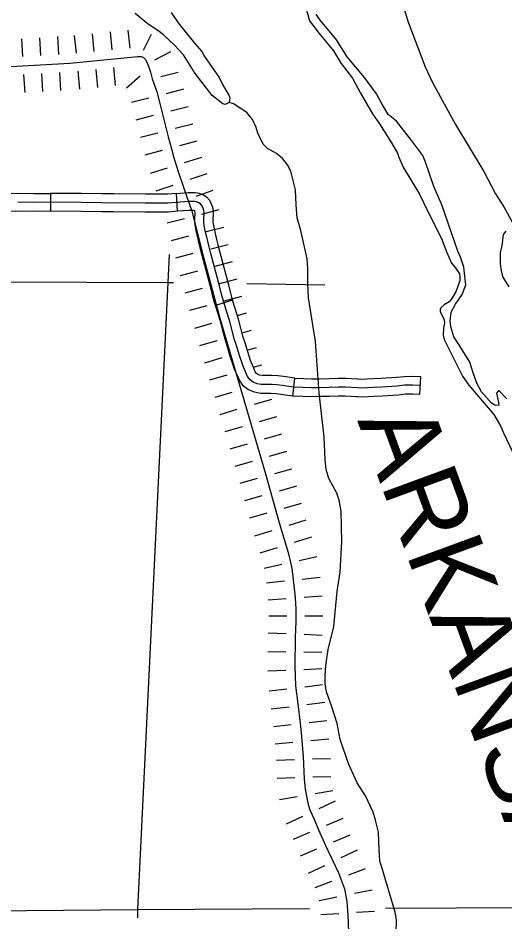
# Model space of a CAD drawing. Extents: x -19 to 366, y -4 to 359.
# Drawn here: x 143.154 to 143.923, y 202.033 to 203.461 of the extents above; entities that cross this region are included whole.
import ezdxf

# ---------------------------------------------------------------- set-up
doc = ezdxf.new("R2010")
doc.units = 0
for name, color, linetype in [('Level 29', 7, 'Continuous'), ('Level 31', 7, 'Continuous'), ('Level 35', 7, 'Continuous'), ('Level 5', 7, 'Continuous'), ('Level 60', 7, 'Continuous'), ('Level 9', 7, 'Continuous')]:
    doc.layers.add(name, color=color, linetype=linetype)

msp = doc.modelspace()

# ---------------------------------------------------------------- linework, layer by layer
at = {"layer": 'Level 29'}
for p, q in [((143.3022, 203.4108), (143.2995, 203.4391)), ((143.3305, 203.4136), (143.3277, 203.4419)), ((143.3305, 203.4136), (143.3277, 203.4419)), ((143.1612, 203.4), (143.1596, 203.4283)), ((143.1612, 203.4), (143.1596, 203.4283)), ((143.1896, 203.4016), (143.188, 203.4299)), ((143.218, 203.4032), (143.2164, 203.4316)), ((143.2457, 203.4053), (143.2429, 203.4335)), ((143.2457, 203.4053), (143.2429, 203.4335)), ((143.274, 203.408), (143.2712, 203.4363)), ((143.3517, 203.4101), (143.3647, 203.4354)), ((143.3697, 203.3951), (143.395, 203.4081)), ((143.3078, 203.3543), (143.305, 203.3826)), ((143.1645, 203.3432), (143.1628, 203.3716)), ((143.1645, 203.3432), (143.1628, 203.3716)), ((143.1928, 203.3449), (143.1912, 203.3732)), ((143.2212, 203.3465), (143.2196, 203.3748)), ((143.2513, 203.3487), (143.2485, 203.377)), ((143.2513, 203.3487), (143.2485, 203.377)), ((143.2795, 203.3515), (143.2768, 203.3798)), ((143.3252, 203.3507), (143.3464, 203.3696)), ((143.3791, 203.3688), (143.4066, 203.3757)), ((143.3881, 203.3419), (143.4156, 203.3489)), ((143.3881, 203.3419), (143.4156, 203.3489)), ((143.333, 203.3279), (143.3605, 203.3349)), ((143.395, 203.3144), (143.4226, 203.3213)), ((143.34, 203.3004), (143.3675, 203.3074)), ((143.3469, 203.2729), (143.3745, 203.2798)), ((143.402, 203.2868), (143.4296, 203.2938)), ((143.4092, 203.2596), (143.4366, 203.267)), ((143.4092, 203.2596), (143.4366, 203.267)), ((143.3544, 203.2447), (143.3818, 203.2522)), ((143.3544, 203.2447), (143.3818, 203.2522)), ((143.4169, 203.2328), (143.444, 203.2413)), ((143.3627, 203.2159), (143.3898, 203.2243)), ((143.4257, 203.2063), (143.4526, 203.2156)), ((143.372, 203.1877), (143.3989, 203.197)), ((143.4351, 203.1794), (143.4619, 203.1888)), ((143.4441, 203.1512), (143.4716, 203.1583)), ((143.389, 203.1372), (143.4165, 203.1442)), ((143.4511, 203.1237), (143.4786, 203.1307)), ((143.396, 203.1097), (143.4235, 203.1167)), ((143.4581, 203.0962), (143.4856, 203.1032)), ((143.4581, 203.0962), (143.4856, 203.1032)), ((143.403, 203.0821), (143.4306, 203.0892)), ((143.403, 203.0821), (143.4306, 203.0892)), ((143.4653, 203.0689), (143.4927, 203.0762)), ((143.4104, 203.0542), (143.4379, 203.0615)), ((143.4726, 203.0414), (143.5001, 203.0488)), ((143.4178, 203.0267), (143.4452, 203.0341)), ((143.48, 203.014), (143.5074, 203.0214)), ((143.48, 203.014), (143.5074, 203.0214)), ((143.4251, 202.9993), (143.4526, 203.0067)), ((143.4251, 202.9993), (143.4526, 203.0067)), ((143.5004, 202.9908), (143.5146, 202.9949)), ((143.4328, 202.9709), (143.4601, 202.9789)), ((143.5076, 202.9633), (143.5226, 202.9677)), ((143.4409, 202.9436), (143.4681, 202.9517)), ((143.5159, 202.9361), (143.5306, 202.9404)), ((143.4489, 202.9164), (143.4761, 202.9244)), ((143.5254, 202.9093), (143.5387, 202.9132)), ((143.4569, 202.8891), (143.4842, 202.8971)), ((143.4649, 202.8619), (143.4922, 202.8699)), ((143.5274, 202.8506), (143.5547, 202.8585)), ((143.5274, 202.8506), (143.5547, 202.8585)), ((143.4729, 202.8347), (143.5001, 202.8427)), ((143.4729, 202.8347), (143.5001, 202.8427)), ((143.5354, 202.8233), (143.5626, 202.8313)), ((143.4808, 202.8074), (143.5081, 202.8154)), ((143.5433, 202.7961), (143.5706, 202.804)), ((143.4887, 202.7802), (143.516, 202.7881)), ((143.5512, 202.7688), (143.5785, 202.7767)), ((143.5512, 202.7688), (143.5785, 202.7767)), ((143.4967, 202.7529), (143.524, 202.7608)), ((143.4967, 202.7529), (143.524, 202.7608)), ((143.5592, 202.7413), (143.5865, 202.7489)), ((143.5044, 202.7261), (143.5318, 202.7337)), ((143.5668, 202.714), (143.5942, 202.7216)), ((143.5121, 202.6987), (143.5394, 202.7063)), ((143.5744, 202.6866), (143.6018, 202.6942)), ((143.5744, 202.6866), (143.6018, 202.6942)), ((143.5197, 202.6713), (143.5471, 202.679)), ((143.5197, 202.6713), (143.5471, 202.679)), ((143.5821, 202.6597), (143.6092, 202.6682)), ((143.5279, 202.6428), (143.555, 202.6512)), ((143.5906, 202.6326), (143.6177, 202.641)), ((143.5363, 202.6157), (143.5635, 202.6241)), ((143.598, 202.604), (143.6258, 202.6101)), ((143.598, 202.604), (143.6258, 202.6101)), ((143.5426, 202.5917), (143.5703, 202.5978)), ((143.5426, 202.5917), (143.5703, 202.5978)), ((143.5464, 202.5684), (143.5746, 202.5714)), ((143.6029, 202.5744), (143.6311, 202.5774)), ((143.5491, 202.5415), (143.5774, 202.5436)), ((143.6057, 202.5456), (143.6341, 202.5477)), ((143.5498, 202.5162), (143.5782, 202.5162)), ((143.5498, 202.5162), (143.5782, 202.5162)), ((143.6067, 202.5162), (143.6351, 202.5162)), ((143.6067, 202.5162), (143.6351, 202.5162)), ((143.549, 202.4896), (143.5774, 202.4884)), ((143.6058, 202.4872), (143.6342, 202.486)), ((143.5485, 202.4599), (143.5769, 202.4596)), ((143.6053, 202.4593), (143.6337, 202.459)), ((143.5486, 202.4292), (143.5769, 202.4304)), ((143.5486, 202.4292), (143.5769, 202.4304)), ((143.6053, 202.4316), (143.6337, 202.4329)), ((143.6053, 202.4316), (143.6337, 202.4329)), ((143.5503, 202.3976), (143.5785, 202.401)), ((143.6067, 202.4043), (143.6349, 202.4077)), ((143.5537, 202.3692), (143.5819, 202.3727)), ((143.6101, 202.3762), (143.6383, 202.3797)), ((143.5571, 202.3417), (143.5853, 202.3447)), ((143.5571, 202.3417), (143.5853, 202.3447)), ((143.6136, 202.3478), (143.6418, 202.3508)), ((143.6136, 202.3478), (143.6418, 202.3508)), ((143.5598, 202.3141), (143.5881, 202.3167)), ((143.6164, 202.3193), (143.6447, 202.3219)), ((143.562, 202.2883), (143.5904, 202.2892)), ((143.6188, 202.2901), (143.6472, 202.291)), ((143.5629, 202.26), (143.5913, 202.2608)), ((143.5629, 202.26), (143.5913, 202.2608)), ((143.6197, 202.2617), (143.6481, 202.2626)), ((143.6197, 202.2617), (143.6481, 202.2626)), ((143.623, 202.2354), (143.651, 202.2401)), ((143.5669, 202.2262), (143.5949, 202.2308)), ((143.6295, 202.2119), (143.6552, 202.2239)), ((143.578, 202.1878), (143.6038, 202.1998)), ((143.6412, 202.1854), (143.6673, 202.1965)), ((143.6412, 202.1854), (143.6673, 202.1965)), ((143.5888, 202.1633), (143.615, 202.1743)), ((143.5888, 202.1633), (143.615, 202.1743)), ((143.6523, 202.1593), (143.6784, 202.1704)), ((143.6, 202.1371), (143.6261, 202.1482)), ((143.6642, 202.1342), (143.6899, 202.1464)), ((143.6129, 202.1097), (143.6386, 202.122)), ((143.6762, 202.1071), (143.7028, 202.1171)), ((143.6762, 202.1071), (143.7028, 202.1171)), ((143.623, 202.0871), (143.6496, 202.0971)), ((143.623, 202.0871), (143.6496, 202.0971)), ((143.6853, 202.0779), (143.7132, 202.0835)), ((143.6296, 202.0667), (143.6575, 202.0723)), ((143.6321, 202.0441), (143.6605, 202.046)), ((143.6888, 202.0479), (143.7172, 202.0498))]:
    msp.add_line(p, q, dxfattribs=at)
for points in [[(142.9071, 203.3673), (142.921, 203.3688), (143.0946, 203.382), (143.2352, 203.3899), (143.3426, 203.4005)], [(143.3426, 203.4005), (143.3483, 203.4003), (143.3519, 203.3987), (143.3549, 203.3954), (143.3589, 203.3875), (143.3602, 203.3836), (143.3627, 203.3755), (143.3653, 203.3652), (143.3728, 203.3443), (143.3769, 203.3281), (143.3908, 203.2733), (143.3959, 203.2543), (143.3998, 203.24), (143.4069, 203.2171), (143.4151, 203.1936), (143.4282, 203.1559), (143.4468, 203.083), (143.4726, 202.9868), (143.5084, 202.865), (143.5446, 202.7408), (143.5666, 202.6618), (143.5807, 202.6165), (143.5862, 202.5916), (143.5887, 202.5733), (143.5911, 202.5506), (143.5921, 202.5368), (143.5925, 202.5263), (143.5925, 202.5081), (143.5914, 202.4823), (143.5909, 202.4367), (143.5922, 202.4057), (143.5956, 202.3775), (143.5994, 202.3467), (143.601, 202.3317), (143.6044, 202.2943), (143.6056, 202.2583), (143.6074, 202.2426), (143.6093, 202.2312), (143.6121, 202.2181), (143.6149, 202.2096), (143.6218, 202.1948), (143.6287, 202.1783), (143.6394, 202.1532), (143.6599, 202.1102), (143.6694, 202.0849), (143.6735, 202.0649), (143.6749, 202.0435), (143.6761, 202.0171)]]:
    msp.add_lwpolyline(points, dxfattribs=at)
at = {"layer": 'Level 31'}
for p, q in [((143.2049, 203.184), (143.2047, 203.1556)), ((143.4058, 203.1556), (143.4038, 203.1839)), ((143.4926, 203.0153), (143.4656, 203.0067)), ((143.4656, 203.0067), (143.4656, 203.0067)), ((143.7897, 202.8945), (143.7884, 202.8661)), ((143.5877, 202.8637), (143.5909, 202.892))]:
    msp.add_line(p, q, dxfattribs=at)
for points in [[(143.1042, 203.1826), (143.11, 203.1828), (143.1533, 203.1844), (143.1787, 203.1837), (143.2038, 203.184), (143.2049, 203.184)], [(143.3049, 203.183), (143.2856, 203.1832), (143.2537, 203.1835), (143.2049, 203.184)], [(143.4038, 203.1839), (143.3897, 203.1829), (143.3545, 203.1827), (143.3049, 203.183)], [(143.4038, 203.1839), (143.4223, 203.1852), (143.4337, 203.1852), (143.44, 203.1842), (143.4461, 203.1818), (143.4513, 203.1783), (143.456, 203.173), (143.459, 203.1676), (143.4607, 203.1619), (143.4617, 203.1547), (143.4618, 203.1502), (143.4614, 203.1444), (143.4613, 203.1391), (143.4618, 203.1358), (143.4634, 203.1279), (143.4662, 203.116), (143.4674, 203.1112)], [(143.789, 202.8803), (143.7776, 202.8808), (143.7645, 202.8806), (143.753, 202.8795), (143.7284, 202.8777), (143.7156, 202.8773), (143.7062, 202.8765), (143.6973, 202.8763), (143.6908, 202.8765), (143.6711, 202.8775), (143.6598, 202.8777), (143.6458, 202.8774), (143.63, 202.8769), (143.6175, 202.8766), (143.6042, 202.877), (143.59, 202.8778), (143.5817, 202.8787), (143.5711, 202.8803), (143.563, 202.8815), (143.554, 202.8818), (143.547, 202.8819), (143.538, 202.8819), (143.5313, 202.8832), (143.525, 202.8858), (143.5206, 202.8891), (143.5163, 202.8948), (143.5132, 202.9017), (143.5092, 202.9108), (143.5032, 202.9291), (143.4988, 202.9434), (143.4954, 202.9542), (143.4923, 202.9651), (143.4881, 202.9815), (143.4833, 202.9979), (143.4776, 203.0157), (143.4752, 203.0245), (143.4724, 203.0358), (143.4582, 203.089), (143.4558, 203.0992), (143.4524, 203.1126), (143.4495, 203.1249), (143.4478, 203.1333), (143.4471, 203.1382), (143.4472, 203.145), (143.4476, 203.1505), (143.4475, 203.1536), (143.4468, 203.1588), (143.4458, 203.162), (143.4443, 203.1647), (143.4418, 203.1675), (143.4394, 203.1692), (143.4363, 203.1704), (143.4326, 203.171), (143.4228, 203.171), (143.3902, 203.1687), (143.3545, 203.1685), (143.2855, 203.1689), (143.2536, 203.1693), (143.2038, 203.1698), (143.1786, 203.1695), (143.1534, 203.1701)], [(143.2047, 203.1556), (143.2039, 203.1556), (143.1785, 203.1553), (143.1534, 203.1559), (143.1111, 203.1544), (143.1055, 203.1542)], [(143.3047, 203.1546), (143.2853, 203.1547), (143.2534, 203.1551), (143.2047, 203.1556)], [(143.4058, 203.1556), (143.3908, 203.1545), (143.3545, 203.1543), (143.3047, 203.1546)], [(143.4399, 203.1043), (143.4386, 203.1093), (143.4356, 203.1219), (143.4338, 203.1309), (143.4329, 203.1372), (143.433, 203.1456), (143.4334, 203.1508), (143.4333, 203.1524), (143.4329, 203.1558), (143.4327, 203.1564), (143.4327, 203.1564), (143.4325, 203.1566), (143.4315, 203.1568), (143.4233, 203.1568), (143.4058, 203.1556)], [(143.4674, 203.1112), (143.4696, 203.1025), (143.4719, 203.0925), (143.4862, 203.0393), (143.4889, 203.0281), (143.4912, 203.0198), (143.4926, 203.0153)], [(143.4656, 203.0067), (143.464, 203.0116), (143.4614, 203.0209), (143.4586, 203.0323), (143.4444, 203.0856), (143.442, 203.0958), (143.4399, 203.1043)], [(143.5212, 202.9197), (143.5167, 202.9334), (143.5123, 202.9476), (143.509, 202.9582), (143.506, 202.9688), (143.5018, 202.9853), (143.4969, 203.002), (143.4926, 203.0153)], [(143.4942, 202.9108), (143.4896, 202.9248), (143.4852, 202.9391), (143.4818, 202.9501), (143.4786, 202.9614), (143.4744, 202.9777), (143.4697, 202.9937), (143.4656, 203.0067)], [(143.5877, 202.8637), (143.5798, 202.8646), (143.569, 202.8662), (143.5617, 202.8673), (143.5536, 202.8676), (143.5469, 202.8677), (143.5366, 202.8677), (143.5272, 202.8696), (143.518, 202.8733), (143.5105, 202.8789), (143.504, 202.8875), (143.5002, 202.896), (143.4959, 202.9057), (143.4942, 202.9108)], [(143.5909, 202.892), (143.5835, 202.8928), (143.5731, 202.8943), (143.5643, 202.8956), (143.5544, 202.896), (143.5471, 202.8961), (143.5394, 202.8961), (143.5354, 202.8969), (143.532, 202.8983), (143.5307, 202.8992), (143.5286, 202.902), (143.5262, 202.9075), (143.5224, 202.9159), (143.5212, 202.9197)], [(143.6899, 202.8908), (143.6914, 202.8907), (143.6974, 202.8905), (143.7055, 202.8907), (143.7149, 202.8915), (143.7277, 202.8918), (143.7517, 202.8936), (143.7637, 202.8948), (143.7778, 202.895), (143.7897, 202.8945)], [(143.5909, 202.892), (143.5912, 202.8919), (143.6048, 202.8912), (143.6175, 202.8908), (143.6296, 202.8911), (143.6454, 202.8916), (143.6597, 202.8919), (143.6716, 202.8917), (143.6899, 202.8908)], [(143.7884, 202.8661), (143.7773, 202.8666), (143.7653, 202.8664), (143.7542, 202.8653), (143.7291, 202.8635), (143.7164, 202.8631), (143.707, 202.8624), (143.6973, 202.8621), (143.6902, 202.8623), (143.6885, 202.8624)], [(143.6885, 202.8624), (143.6706, 202.8633), (143.6598, 202.8635), (143.6462, 202.8632), (143.6304, 202.8627), (143.6174, 202.8624), (143.6037, 202.8628), (143.5888, 202.8636), (143.5877, 202.8637)]]:
    msp.add_lwpolyline(points, dxfattribs=at)
at = {"layer": 'Level 35'}
for points in [[(143.3958, 203.47), (143.4066, 203.4535), (143.4324, 203.4212), (143.4442, 203.4079), (143.4483, 203.4005), (143.4715, 203.3668), (143.4768, 203.356), (143.4868, 203.339), (143.4881, 203.3349), (143.4875, 203.3278), (143.481, 203.3246), (143.4772, 203.3254), (143.4606, 203.3386), (143.4336, 203.3735), (143.4152, 203.4031), (143.4001, 203.4189), (143.3835, 203.4346), (143.3745, 203.4415), (143.359, 203.4511), (143.3386, 203.4683)], [(143.5298, 203.2881), (143.5244, 203.3005), (143.5152, 203.3118), (143.4939, 203.3255), (143.4875, 203.3278)], [(143.7515, 202.016), (143.7516, 202.0361), (143.7499, 202.048), (143.7279, 202.1209), (143.7257, 202.1287), (143.7242, 202.1466), (143.7234, 202.1745), (143.7186, 202.1935), (143.7148, 202.2059), (143.7028, 202.2318), (143.6896, 202.2526), (143.6766, 202.2812), (143.6628, 202.3207), (143.6578, 202.3463), (143.6498, 202.3725), (143.6409, 202.3963), (143.639, 202.4084), (143.6388, 202.4218), (143.64, 202.4378), (143.6438, 202.4632), (143.6527, 202.4995), (143.658, 202.5548), (143.6629, 202.5861), (143.6652, 202.6334), (143.6644, 202.6818), (143.6614, 202.6989), (143.6575, 202.71), (143.6448, 202.7334), (143.6404, 202.7476), (143.6389, 202.763), (143.6374, 202.7988), (143.6296, 202.8689), (143.6238, 202.95), (143.6129, 203.0187), (143.6114, 203.042), (143.6117, 203.0655), (143.6106, 203.0807), (143.6003, 203.1253), (143.5947, 203.1455), (143.5932, 203.1657), (143.5922, 203.1896), (143.5845, 203.2191), (143.5794, 203.229), (143.5721, 203.2387), (143.562, 203.2467), (143.5477, 203.255), (143.5408, 203.2619), (143.5327, 203.2791), (143.5298, 203.2881)]]:
    msp.add_lwpolyline(points, dxfattribs=at)
at = {"layer": 'Level 5'}
for points in [[(143.3907, 203.0431), (143.3927, 203.0876)], [(143.1315, 203.0443), (143.3907, 203.0431)], [(143.3427, 202.0523), (143.3907, 203.0431)], [(143.3907, 203.0431), (143.3991, 203.0429)], [(143.5154, 203.0413), (143.6383, 203.0396)], [(142.93, 202.0486), (143.3427, 202.0523)], [(143.3427, 202.0523), (143.614, 202.0537)], [(143.3428, 202.039), (143.3427, 202.0523)], [(143.7345, 202.0543), (144.0708, 202.0559)]]:
    msp.add_lwpolyline(points, dxfattribs=at)
at = {"layer": 'Level 60'}
for points in [[(146.7783, 1.697), (146.5788, 10.3131), (146.3785, 18.9294), (146.1776, 27.5458), (145.9759, 36.1624), (145.7736, 44.7791), (145.5705, 53.396), (145.3668, 62.013), (145.1624, 70.6301), (144.9572, 79.2474), (144.7514, 87.8648), (144.5449, 96.4823), (144.3377, 105.1), (144.1299, 113.7179), (143.9213, 122.3359), (143.712, 130.954), (143.5021, 139.5723), (143.2915, 148.1907), (143.0802, 156.8092), (142.8682, 165.4279), (142.6555, 174.0468), (142.4422, 182.6658), (142.2282, 191.2849), (142.0135, 199.9042), (141.7981, 208.5236), (141.582, 217.1432), (141.3653, 225.7629), (141.1479, 234.3828), (140.9298, 243.0028), (140.711, 251.623), (140.4916, 260.2433), (140.2715, 268.8638), (140.0508, 277.4844), (139.8293, 286.1051), (139.6072, 294.726), (139.3845, 303.3471), (139.161, 311.9683), (138.937, 320.5896), (138.7122, 329.2111), (138.4868, 337.8328), (138.2607, 346.4546)], [(0, 198.1326), (7.1014, 198.137), (14.2028, 198.1503), (21.3042, 198.1724), (28.4055, 198.2034), (35.5068, 198.2433), (42.6081, 198.292), (49.7092, 198.3496), (56.8103, 198.4161), (63.9113, 198.4913), (71.0123, 198.5755), (78.1131, 198.6685), (85.2137, 198.7704), (92.3143, 198.8811), (99.4147, 199.0007), (106.5149, 199.1291), (113.615, 199.2664), (120.7149, 199.4126), (127.8146, 199.5676), (134.9141, 199.7315), (142.0135, 199.9042), (149.1125, 200.0858), (156.2114, 200.2762), (163.31, 200.4755), (170.4084, 200.6837), (177.5065, 200.9007), (184.6043, 201.1265), (191.7018, 201.3612), (198.799, 201.6048), (205.896, 201.8572), (212.9926, 202.1185), (220.0888, 202.3886), (227.1848, 202.6676), (234.2803, 202.9554), (241.3755, 203.2521), (248.4704, 203.5576), (255.5648, 203.872), (262.6589, 204.1952), (269.7525, 204.5273), (276.8457, 204.8682), (283.9385, 205.218), (291.0309, 205.5766), (298.1228, 205.9441), (305.2142, 206.3204), (312.3051, 206.7056), (319.3956, 207.0996), (326.4856, 207.5024), (333.5751, 207.9141), (340.664, 208.3347)]]:
    msp.add_spline(points, degree=3, dxfattribs=at)
at = {"layer": 'Level 9'}
for points in [[(143.6029, 203.4986), (143.6142, 203.4564), (143.6295, 203.4366), (143.6522, 203.409), (143.6643, 203.3892), (143.682, 203.3662), (143.6947, 203.3421)], [(143.7546, 203.5082), (143.7695, 203.4561), (143.797, 203.3837), (143.8089, 203.3594), (143.845, 203.2927), (143.89, 203.2186), (143.9085, 203.1831), (143.9213, 203.1628), (143.935, 203.1379)], [(143.9107, 202.8636), (143.9138, 202.8508), (143.9133, 202.8487), (143.9072, 202.8495), (143.9022, 202.8524), (143.8864, 202.8705), (143.8788, 202.8839), (143.873, 202.9001), (143.8677, 202.917), (143.8525, 202.9418), (143.8422, 202.9572), (143.8379, 202.9732), (143.8368, 202.9825), (143.8381, 202.9962), (143.8453, 203.0089), (143.8558, 203.024), (143.8612, 203.0392), (143.8582, 203.0675), (143.853, 203.0829), (143.8486, 203.0925), (143.8237, 203.1659), (143.811, 203.195), (143.7977, 203.2335), (143.7932, 203.2438), (143.7763, 203.2672), (143.7516, 203.2979), (143.7388, 203.3087), (143.7274, 203.3277), (143.7201, 203.341), (143.7011, 203.3672), (143.6739, 203.3996), (143.6557, 203.4282), (143.6313, 203.4575), (143.6249, 203.467)], [(143.6947, 203.3421), (143.7137, 203.3097), (143.725, 203.2937), (143.744, 203.2639), (143.7534, 203.2473), (143.7555, 203.2409), (143.7624, 203.2254), (143.7882, 203.1827), (143.8006, 203.1561), (143.8229, 203.1128), (143.8315, 203.0905), (143.8385, 203.0738), (143.8446, 203.0669), (143.8512, 203.0567), (143.8521, 203.0516), (143.8519, 203.0459), (143.8458, 203.0281), (143.8384, 203.0161), (143.8353, 203.0128), (143.8273, 203.008), (143.8219, 203.0033), (143.8209, 203.0004), (143.821, 202.9972), (143.8269, 202.9839), (143.8278, 202.9794), (143.8262, 202.9708), (143.8258, 202.9598), (143.8273, 202.9528), (143.8564, 202.8952), (143.8664, 202.8811), (143.9057, 202.8346), (143.917, 202.8153), (143.9209, 202.8057), (143.9446, 202.7556)], [(143.9244, 203.1243), (143.9202, 203.1189), (143.9181, 203.101), (143.9156, 203.0903), (143.9158, 203.0732), (143.9173, 203.0615), (143.9198, 203.0515), (143.9292, 203.0363)], [(143.9264, 202.8595), (143.9141, 202.8721), (143.9128, 202.8717), (143.9098, 202.8682), (143.9107, 202.8636)]]:
    msp.add_lwpolyline(points, dxfattribs=at)

# ---------------------------------------------------------------- texts
msp.add_text('ARKANSAS', height=0.12, rotation=290.1267, dxfattribs=at).set_placement((143.6896, 202.825))

doc.saveas('drawing.dxf')
